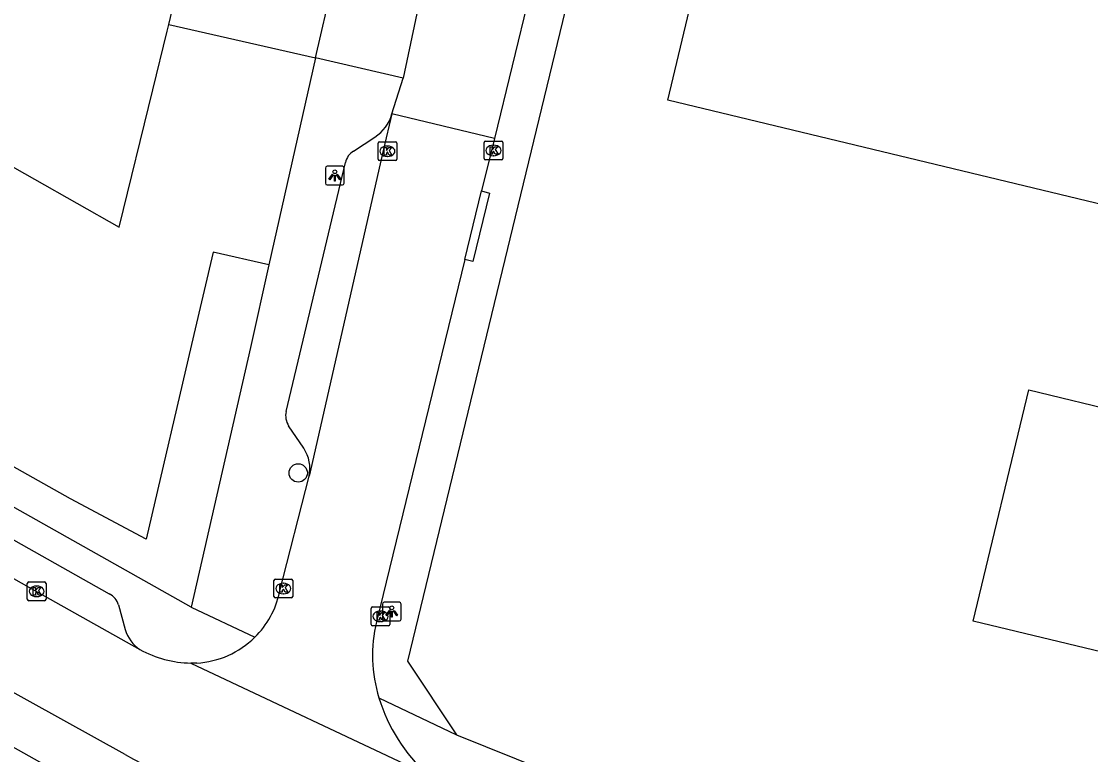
# Model space of a CAD drawing. Extents: x 162812 to 163818, y 381639 to 382470.
# Drawn here: x 163048.5 to 163105.6, y 382165.7 to 382204.9 of the extents above; entities that cross this region are included whole.
import ezdxf

# ---------------------------------------------------------------- set-up
doc = ezdxf.new("R2010")
doc.units = 0
for name, color, linetype in [('IMGEO_Boom', 7, 'Continuous'), ('IMGEO_Kolk', 7, 'Continuous'), ('IMGEO_Lichtpunt', 7, 'Continuous'), ('IMGEO_Pand', 7, 'Continuous'), ('IMGEO_Rijbaan_lokaal_gesloten', 7, 'Continuous'), ('IMGEO_Rijbaan_lokaal_open', 7, 'Continuous'), ('IMGEO_Voetpad_open', 7, 'Continuous')]:
    doc.layers.add(name, color=color, linetype=linetype)

msp = doc.modelspace()

# ---------------------------------------------------------------- linework, layer by layer
at = {"layer": 'IMGEO_Boom'}
msp.add_circle((163063.288, 382180.767), 0.489, dxfattribs=at)
at = {"layer": 'IMGEO_Kolk'}
for p, q in [((163067.552, 382197.515), (163067.552, 382198.367)), ((163067.627, 382198.441), (163068.479, 382198.441)), ((163068.04, 382198.221), (163068.065, 382198.221)), ((163068.553, 382198.367), (163068.553, 382197.515)), ((163073.216, 382197.559), (163073.216, 382198.411)), ((163073.291, 382198.485), (163074.143, 382198.485)), ((163073.704, 382198.265), (163073.729, 382198.265)), ((163074.217, 382198.411), (163074.217, 382197.559)), ((163068.063, 382197.661), (163068.038, 382197.661)), ((163074.143, 382197.485), (163073.291, 382197.485)), ((163073.727, 382197.705), (163073.702, 382197.705)), ((163068.479, 382197.441), (163067.627, 382197.441)), ((163048.823, 382174.017), (163048.823, 382174.869)), ((163048.898, 382174.943), (163049.75, 382174.943)), ((163049.311, 382174.723), (163049.336, 382174.723)), ((163049.824, 382174.869), (163049.824, 382174.017)), ((163061.994, 382174.165), (163061.994, 382175.017)), ((163062.069, 382175.091), (163062.921, 382175.091)), ((163062.482, 382174.871), (163062.507, 382174.871)), ((163062.995, 382175.017), (163062.995, 382174.165)), ((163049.334, 382174.163), (163049.309, 382174.163)), ((163062.921, 382174.091), (163062.069, 382174.091)), ((163062.505, 382174.311), (163062.48, 382174.311)), ((163049.75, 382173.943), (163048.898, 382173.943)), ((163067.182, 382172.681), (163067.182, 382173.533)), ((163067.257, 382173.607), (163068.109, 382173.607)), ((163068.183, 382173.533), (163068.183, 382172.681)), ((163067.67, 382173.387), (163067.695, 382173.387)), ((163068.109, 382172.607), (163067.257, 382172.607)), ((163067.693, 382172.827), (163067.668, 382172.827))]:
    msp.add_line(p, q, dxfattribs=at)
for points in [[(163067.552, 382197.515), (163067.552, 382198.367)], [(163067.627, 382198.441), (163068.479, 382198.441)], [(163067.873, 382198.141), (163067.996, 382198.141), (163067.996, 382197.99), (163068.126, 382198.141), (163068.29, 382198.141), (163068.144, 382197.99), (163068.297, 382197.741), (163068.145, 382197.741), (163068.06, 382197.905), (163067.996, 382197.838), (163067.996, 382197.741), (163067.873, 382197.741), (163067.873, 382198.141)], [(163068.553, 382198.367), (163068.553, 382197.515)], [(163073.216, 382197.559), (163073.216, 382198.411)], [(163073.291, 382198.485), (163074.143, 382198.485)], [(163073.537, 382198.185), (163073.66, 382198.185), (163073.66, 382198.034), (163073.79, 382198.185), (163073.954, 382198.185), (163073.808, 382198.034), (163073.961, 382197.785), (163073.809, 382197.785), (163073.724, 382197.949), (163073.66, 382197.882), (163073.66, 382197.785), (163073.537, 382197.785), (163073.537, 382198.185)], [(163074.217, 382198.411), (163074.217, 382197.559)], [(163074.143, 382197.485), (163073.291, 382197.485)], [(163068.479, 382197.441), (163067.627, 382197.441)], [(163048.823, 382174.017), (163048.823, 382174.869)], [(163048.898, 382174.943), (163049.75, 382174.943)], [(163049.144, 382174.643), (163049.267, 382174.643), (163049.267, 382174.492), (163049.397, 382174.643), (163049.561, 382174.643), (163049.415, 382174.492), (163049.568, 382174.243), (163049.416, 382174.243), (163049.331, 382174.407), (163049.267, 382174.34), (163049.267, 382174.243), (163049.144, 382174.243), (163049.144, 382174.643)], [(163049.824, 382174.869), (163049.824, 382174.017)], [(163061.994, 382174.165), (163061.994, 382175.017)], [(163062.069, 382175.091), (163062.921, 382175.091)], [(163062.315, 382174.791), (163062.438, 382174.791), (163062.438, 382174.64), (163062.568, 382174.791), (163062.732, 382174.791), (163062.586, 382174.64), (163062.739, 382174.391), (163062.587, 382174.391), (163062.502, 382174.555), (163062.438, 382174.488), (163062.438, 382174.391), (163062.315, 382174.391), (163062.315, 382174.791)], [(163062.995, 382175.017), (163062.995, 382174.165)], [(163062.921, 382174.091), (163062.069, 382174.091)], [(163049.75, 382173.943), (163048.898, 382173.943)], [(163067.182, 382172.681), (163067.182, 382173.533)], [(163067.257, 382173.607), (163068.109, 382173.607)], [(163068.183, 382173.533), (163068.183, 382172.681)], [(163067.503, 382173.307), (163067.626, 382173.307), (163067.626, 382173.156), (163067.756, 382173.307), (163067.92, 382173.307), (163067.774, 382173.156), (163067.927, 382172.907), (163067.775, 382172.907), (163067.69, 382173.071), (163067.626, 382173.004), (163067.626, 382172.907), (163067.503, 382172.907), (163067.503, 382173.307)], [(163068.109, 382172.607), (163067.257, 382172.607)]]:
    msp.add_lwpolyline(points, dxfattribs=at)
for centre, start, end in [((163067.629, 382198.365), 91.552, 178.448), ((163067.629, 382198.365), 91.552, 178.448), ((163068.477, 382198.365), 1.552, 88.448), ((163068.477, 382198.365), 1.552, 88.448), ((163073.293, 382198.409), 91.552, 178.448), ((163073.293, 382198.409), 91.552, 178.448), ((163074.141, 382198.409), 1.552, 88.448), ((163074.141, 382198.409), 1.552, 88.448), ((163067.629, 382197.517), 181.552, 268.448), ((163067.629, 382197.517), 181.552, 268.448), ((163068.477, 382197.517), 271.552, 358.448), ((163068.477, 382197.517), 271.552, 358.448), ((163073.293, 382197.561), 181.552, 268.448), ((163073.293, 382197.561), 181.552, 268.448), ((163074.141, 382197.561), 271.552, 358.448), ((163074.141, 382197.561), 271.552, 358.448), ((163048.9, 382174.867), 91.552, 178.448), ((163048.9, 382174.867), 91.552, 178.448), ((163049.748, 382174.867), 1.552, 88.448), ((163049.748, 382174.867), 1.552, 88.448), ((163062.071, 382175.015), 91.552, 178.448), ((163062.071, 382175.015), 91.552, 178.448), ((163062.919, 382175.015), 1.552, 88.448), ((163062.919, 382175.015), 1.552, 88.448), ((163062.071, 382174.167), 181.552, 268.448), ((163062.071, 382174.167), 181.552, 268.448), ((163062.919, 382174.167), 271.552, 358.448), ((163062.919, 382174.167), 271.552, 358.448), ((163048.9, 382174.019), 181.552, 268.448), ((163048.9, 382174.019), 181.552, 268.448), ((163049.748, 382174.019), 271.552, 358.448), ((163049.748, 382174.019), 271.552, 358.448), ((163067.259, 382173.531), 91.552, 178.448), ((163067.259, 382173.531), 91.552, 178.448), ((163068.107, 382173.531), 1.552, 88.448), ((163068.107, 382173.531), 1.552, 88.448), ((163067.259, 382172.683), 181.552, 268.448), ((163067.259, 382172.683), 181.552, 268.448), ((163068.107, 382172.683), 271.552, 358.448), ((163068.107, 382172.683), 271.552, 358.448)]:
    msp.add_arc(centre, 0.0765, start, end, dxfattribs=at)
for centre, major_axis, ratio, start_param, end_param in [((163068.039, 382197.941), (-0.387, 0.002), 0.722429, 4.712389, 7.853982), ((163068.064, 382197.941), (-0.39, 0.002), 0.717154, 1.570796, 4.712389), ((163073.703, 382197.985), (-0.387, 0.002), 0.722429, 4.712389, 7.853982), ((163073.728, 382197.985), (-0.39, 0.002), 0.717154, 1.570796, 4.712389), ((163049.31, 382174.443), (-0.387, 0.002), 0.722429, 4.712389, 7.853982), ((163049.335, 382174.443), (-0.39, 0.002), 0.717154, 1.570796, 4.712389), ((163062.481, 382174.591), (-0.387, 0.002), 0.722429, 4.712389, 7.853982), ((163062.506, 382174.591), (-0.39, 0.002), 0.717154, 1.570796, 4.712389), ((163067.669, 382173.107), (-0.387, 0.002), 0.722429, 4.712389, 7.853982), ((163067.694, 382173.107), (-0.39, 0.002), 0.717154, 1.570796, 4.712389)]:
    msp.add_ellipse(centre, major_axis=major_axis, ratio=ratio, start_param=start_param, end_param=end_param, dxfattribs=at)
at = {"layer": 'IMGEO_Lichtpunt'}
for p, q in [((163064.746, 382197.047), (163064.746, 382196.24)), ((163064.746, 382197.047), (163064.746, 382196.24)), ((163065.648, 382197.142), (163064.84, 382197.142)), ((163065.648, 382197.142), (163064.84, 382197.142)), ((163065.742, 382196.24), (163065.742, 382197.047)), ((163065.742, 382196.24), (163065.742, 382197.047)), ((163064.84, 382196.146), (163065.648, 382196.146)), ((163064.84, 382196.146), (163065.648, 382196.146)), ((163067.788, 382173.763), (163067.788, 382172.956)), ((163067.788, 382173.763), (163067.788, 382172.956)), ((163068.69, 382173.858), (163067.882, 382173.858)), ((163068.69, 382173.858), (163067.882, 382173.858)), ((163068.784, 382172.956), (163068.784, 382173.763)), ((163068.784, 382172.956), (163068.784, 382173.763)), ((163067.882, 382172.862), (163068.69, 382172.862)), ((163067.882, 382172.862), (163068.69, 382172.862))]:
    msp.add_line(p, q, dxfattribs=at)
for points in [[(163065.12, 382196.711), (163065.159, 382196.683), (163064.971, 382196.421), (163064.933, 382196.448), (163065.12, 382196.711)], [(163065.222, 382196.663), (163065.269, 382196.663), (163065.269, 382196.341), (163065.222, 382196.341), (163065.222, 382196.663)], [(163065.332, 382196.683), (163065.37, 382196.71), (163065.557, 382196.448), (163065.518, 382196.42), (163065.332, 382196.683)], [(163068.162, 382173.427), (163068.201, 382173.399), (163068.013, 382173.137), (163067.975, 382173.164), (163068.162, 382173.427)], [(163068.264, 382173.379), (163068.311, 382173.379), (163068.311, 382173.057), (163068.264, 382173.057), (163068.264, 382173.379)], [(163068.374, 382173.399), (163068.412, 382173.426), (163068.599, 382173.164), (163068.56, 382173.136), (163068.374, 382173.399)]]:
    msp.add_lwpolyline(points, dxfattribs=at)
for centre in [(163065.245, 382196.845), (163068.287, 382173.561)]:
    msp.add_circle(centre, 0.0994, dxfattribs=at)
for centre, start, end in [((163064.84, 382197.047), 90, 180), ((163064.84, 382197.047), 90, 180), ((163065.648, 382197.047), 0, 90), ((163065.648, 382197.047), 0, 90), ((163064.84, 382196.24), 180, 270), ((163064.84, 382196.24), 180, 270), ((163065.648, 382196.24), 270, 0), ((163065.648, 382196.24), 270, 360), ((163067.882, 382173.763), 90, 180), ((163067.882, 382173.763), 90, 180), ((163068.69, 382173.763), 0, 90), ((163068.69, 382173.763), 0, 90), ((163067.882, 382172.956), 180, 270), ((163067.882, 382172.956), 180, 270), ((163068.69, 382172.956), 270, 0), ((163068.69, 382172.956), 270, 360)]:
    msp.add_arc(centre, 0.0946, start, end, dxfattribs=at)
at = {"layer": 'IMGEO_Pand'}
for points in [[(163015.188, 382224.615), (163013.977, 382219.244), (163013.197, 382219.419), (163012.669, 382217.234), (163012.641, 382217.113), (163021.442, 382212.139), (163044.675, 382199.008), (163053.721, 382193.896), (163055.527, 382201.222), (163056.299, 382204.355), (163056.387, 382204.712)], [(163061.725, 382191.879), (163058.74, 382192.551), (163057.721, 382188.164), (163055.179, 382177.222), (163051.129, 382179.389), (163048.007, 382181.149), (163044.333, 382183.219), (163041.214, 382184.976), (163037.532, 382187.051), (163034.384, 382188.824), (163030.708, 382190.896), (163027.585, 382192.655), (163023.766, 382194.807), (163020.65, 382196.563), (163016.933, 382198.657), (163013.816, 382200.413), (163010.115, 382202.499), (163007.022, 382204.242), (163003.328, 382206.323), (163000.2, 382208.085), (163000, 382208.198), (162998.627, 382208.972), (163000, 382211.41), (163000.373, 382212.073)], [(163112.528, 382193.574), (163083.017, 382200.67), (163084.847, 382208.279)], [(163056.387, 382204.712), (163064.212, 382202.922)], [(163064.212, 382202.922), (163061.725, 382191.879)], [(163135.255, 382164.677), (163106.82, 382171.515), (163106.667, 382171.08), (163099.322, 382172.846), (163102.294, 382185.201), (163107.439, 382183.964), (163107.244, 382183.152), (163109.87, 382182.521), (163112.528, 382193.574)]]:
    msp.add_lwpolyline(points, dxfattribs=at)
at = {"layer": 'IMGEO_Rijbaan_lokaal_gesloten'}
for points in [[(163056.387, 382204.712), (163057.351, 382208.743)], [(163064.212, 382202.922), (163065.124, 382206.864)]]:
    msp.add_lwpolyline(points, dxfattribs=at)
at = {"layer": 'IMGEO_Rijbaan_lokaal_open'}
for points in [[(163075.66, 382206.399), (163073.776, 382198.624)], [(162993.623, 382205.843), (162995.868, 382204.584), (163000, 382202.254), (163013.599, 382194.587), (163031.539, 382184.477), (163049.323, 382174.442), (163054.84, 382171.331)], [(163069.755, 382205.884), (163068.891, 382201.839)], [(163068.293, 382199.934), (163068.891, 382201.839)], [(163054.057, 382165.725), (163042.253, 382172.258), (163041.008, 382172.924), (163000, 382196.148), (162997.675, 382197.468), (162991.262, 382200.957), (162990.438, 382201.354)], [(163068.293, 382199.934), (163067.84, 382198.056), (163063.87, 382180.589)], [(163073.776, 382198.624), (163068.293, 382199.934)], [(163073.776, 382198.624), (163073.068, 382195.826)], [(163072.178, 382192.166), (163073.068, 382195.826)], [(163072.178, 382192.166), (163067.464, 382172.818)], [(163062.294, 382174.391), (163063.87, 382180.589)], [(163057.876, 382170.612), (163057.718, 382170.609), (163057.56, 382170.611)], [(163057.56, 382170.611), (163070.177, 382164.659)]]:
    msp.add_lwpolyline(points, dxfattribs=at)
for centre, radius, start, end in [((163057.593, 382175.418), 4.812, 314.5384, 347.6809), ((163075.016, 382171.034), 7.76, 166.7101, 197.1195), ((163057.59, 382175.416), 4.812, 273.4026, 314.5774), ((163057.701, 382176.641), 6.032, 241.6863, 268.6607), ((163076.505, 382171.502), 9.321, 197.1748, 227.2404), ((163123.736, 382293.922), 145.909, 241.47462, 247.7944)]:
    msp.add_arc(centre, radius, start, end, dxfattribs=at)
at = {"layer": 'IMGEO_Voetpad_open'}
for points in [[(163082.453, 382225.745), (163069.123, 382170.722), (163071.74, 382166.782)], [(163057.569, 382173.59), (163000, 382206.037), (162996.261, 382208.144)], [(162997.061, 382205.956), (163000, 382204.302), (163014.776, 382195.984), (163053.199, 382174.308)], [(163068.891, 382201.839), (163064.212, 382202.922)], [(163066.244, 382197.95), (163067.385, 382198.702)], [(163062.638, 382184.041), (163065.807, 382197.341)], [(163073.068, 382195.826), (163073.507, 382195.711), (163072.615, 382192.056), (163072.178, 382192.166)], [(163061.725, 382191.879), (163060.745, 382187.464), (163057.569, 382173.59)], [(163063.583, 382182.082), (163062.778, 382183.283)], [(163023.433, 382179.979), (163024.657, 382179.291), (163029.45, 382176.594), (163050.895, 382164.532), (163058.797, 382160.419), (163061.241, 382159.238), (163069.531, 382155.592)], [(163053.689, 382173.725), (163054.058, 382172.405)], [(163057.569, 382173.59), (163060.968, 382171.988)], [(163067.6, 382168.75), (163071.74, 382166.782)], [(163071.74, 382166.782), (163081.213, 382162.978), (163089.555, 382160.344), (163135.606, 382149.117)]]:
    msp.add_lwpolyline(points, dxfattribs=at)
for centre, radius, start, end in [((163066.29, 382200.459), 2.07, 301.9183, 345.3003), ((163066.761, 382197.118), 0.98, 121.8479, 166.8279), ((163063.641, 382183.834), 1.024, 168.351, 212.5778), ((163061.949, 382180.994), 1.963, 348.0961, 33.6664), ((163052.799, 382173.474), 0.925, 15.7389, 64.3539), ((163055.902, 382172.926), 1.916, 195.7777, 236.3405)]:
    msp.add_arc(centre, radius, start, end, dxfattribs=at)

doc.saveas('drawing.dxf')
